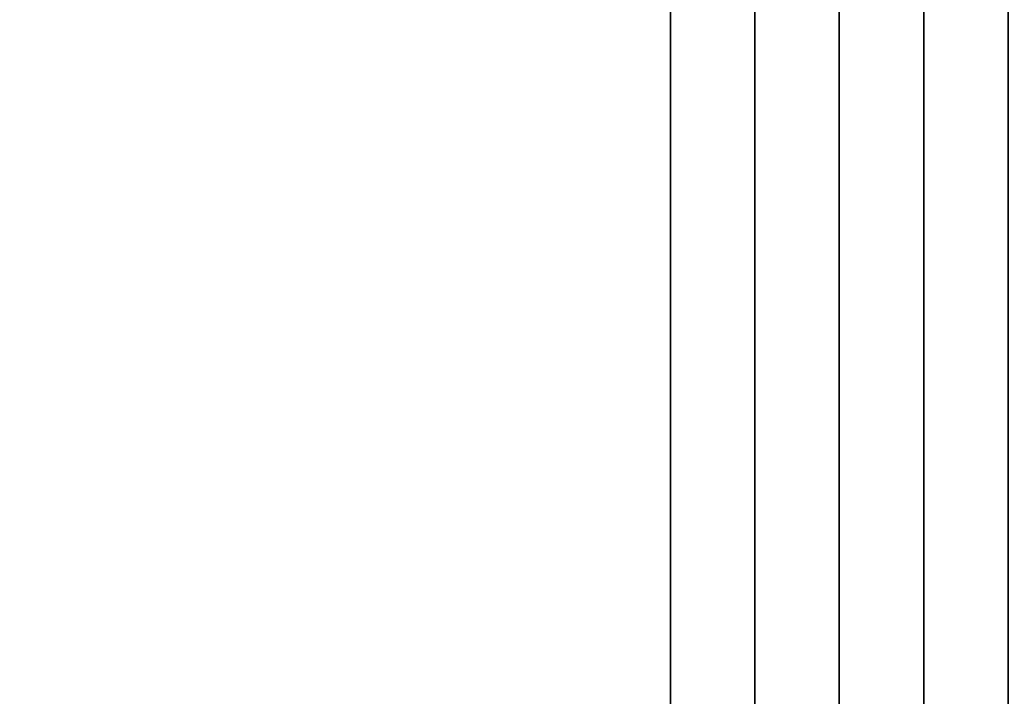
# Model space of a CAD drawing. Header units: metres. Extents: x -109 to 109, y -100 to 58.
# Tile 572 of 642: x 69.68 to 77.47, y 16.29 to 21.64. Entities that reach past the tile are written whole.
import ezdxf

# ---------------------------------------------------------------- set-up
doc = ezdxf.new("R2010")
doc.units = ezdxf.units.M
doc.layers.add('solid_21_062_100_XXX', color=7, linetype='CONTINUOUS')

msp = doc.modelspace()

# ---------------------------------------------------------------- linework, layer by layer
at = {"layer": 'solid_21_062_100_XXX'}
for points in [[(66.169876, 15, -7.892305), (66.169876, 23, -7.892305), (74.830124, 23, -12.892304), (74.830124, 15, -12.892304)], [(74.830124, 15, 12.892304), (74.830124, 23, 12.892304), (66.169876, 23, 7.892305), (66.169876, 15, 7.892305)], [(75.4963, 15, -12.961195), (74.830124, 15, -12.892304), (74.830124, 23, -12.892304), (75.4963, 23, -12.961195)], [(74.830124, 15, 12.892304), (75.4963, 15, 12.961195), (75.4963, 23, 12.961195), (74.830124, 23, 12.892304)], [(76.165138, 15, -12.995687), (75.4963, 15, -12.961195), (75.4963, 23, -12.961195), (76.165138, 23, -12.995687)], [(75.4963, 15, 12.961195), (76.165138, 15, 12.995687), (76.165138, 23, 12.995687), (75.4963, 23, 12.961195)], [(76.834862, 15, -12.995687), (76.165138, 15, -12.995687), (76.165138, 23, -12.995687), (76.834862, 23, -12.995687)], [(76.165138, 15, 12.995687), (76.834862, 15, 12.995687), (76.834862, 23, 12.995687), (76.165138, 23, 12.995687)], [(77.5037, 15, -12.961195), (76.834862, 15, -12.995687), (76.834862, 23, -12.995687), (77.5037, 23, -12.961195)], [(76.834862, 15, 12.995687), (77.5037, 15, 12.961195), (77.5037, 23, 12.961195), (76.834862, 23, 12.995687)]]:
    msp.add_3dface(points, dxfattribs=at)

doc.saveas('drawing.dxf')
